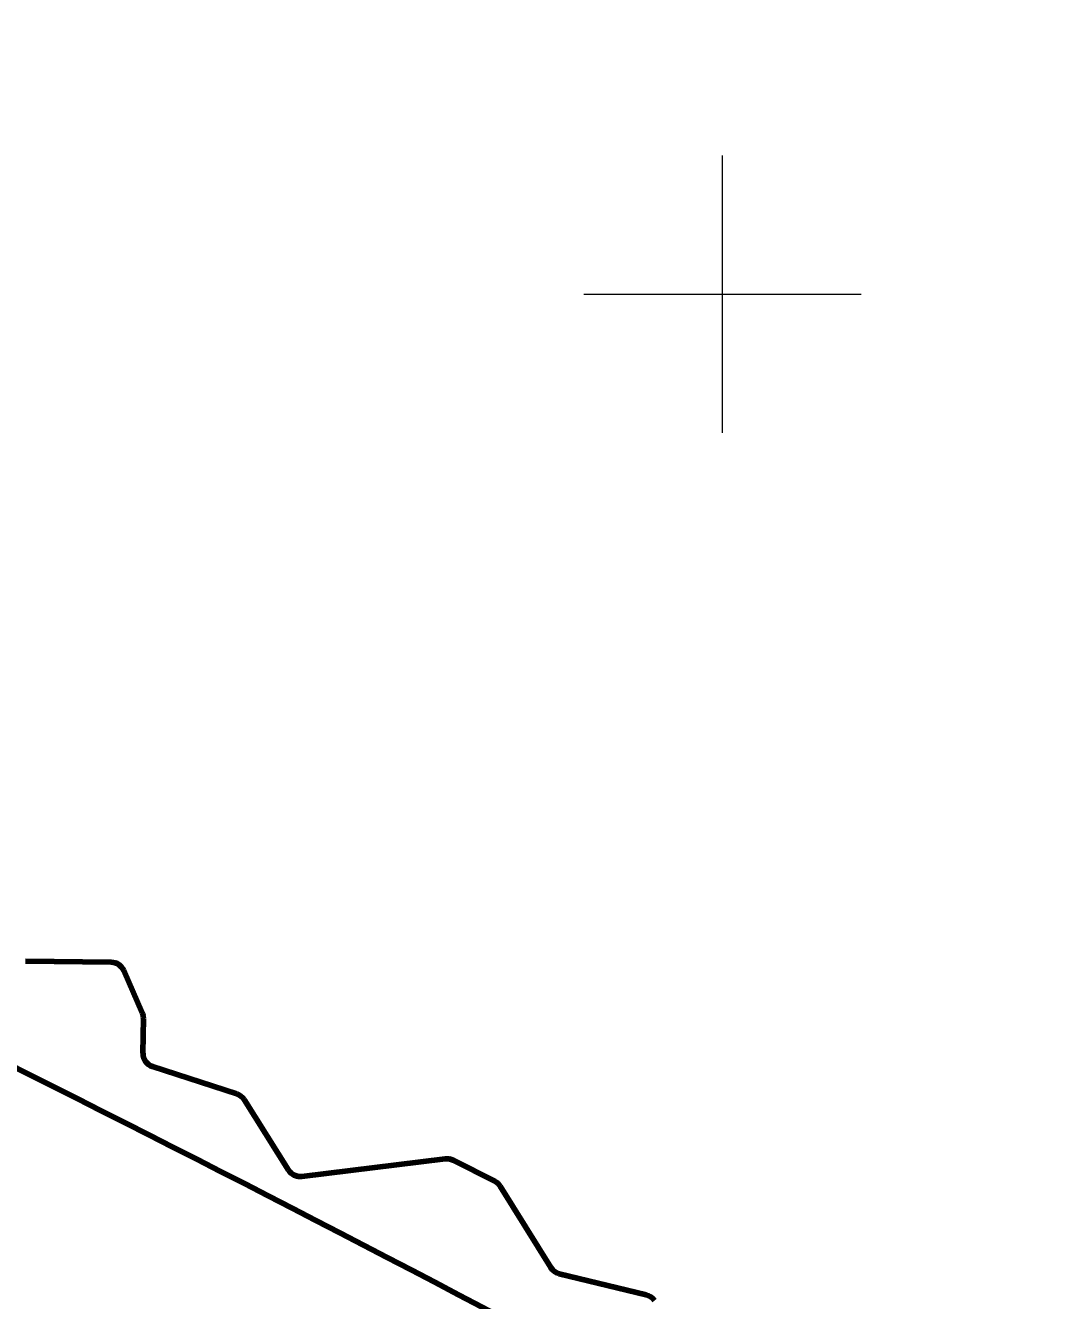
# Model space of a CAD drawing. Extents: x -1643653 to 4543381, y 1624270 to 13878484.
# Drawn here: x 644975 to 652294, y 8967746 to 8976936 of the extents above; entities that cross this region are included whole.
import ezdxf

# ---------------------------------------------------------------- set-up
doc = ezdxf.new("R2010")
doc.units = 0
doc.header["$LTSCALE"] = 200
for name, color, linetype, lineweight in [('2', 7, 'Continuous', 13), ('26', 7, 'Continuous', 106), ('28', 7, 'Continuous', 53), ('60', 7, 'Continuous', 13), ('61', 7, 'Continuous', 90), ('9', 7, 'Continuous', 90)]:
    doc.layers.add(name, color=color, linetype=linetype, lineweight=lineweight)

msp = doc.modelspace()

# ---------------------------------------------------------------- linework, layer by layer
at = {"layer": '2'}
for p, q in [((650000, 8974000), (650000, 8976000)), ((649000, 8975000), (651000, 8975000))]:
    msp.add_line(p, q, dxfattribs=at)
at = {"layer": '26'}
msp.add_spline([(593042.9, 8976356.4), (593459.4, 8976419.7), (594161.8, 8976760.1), (594545.8, 8977114.6), (594814.3, 8977291.5), (596052.8, 8977846), (596780.5, 8978160.9), (597647.4, 8978322.7), (598691.5, 8978280.2), (599825, 8978301), (600207.2, 8978324.8), (600219.9, 8978324.8), (601225.9, 8978295.2), (602040.5, 8978228.3), (602729, 8978352.6), (603275.7, 8978615.7), (603826.1, 8978691.5), (605382.2, 8979104.7), (606925.6, 8979530.7), (607614.7, 8979782.2), (608494.2, 8979905.8), (609628.7, 8980104.6), (610966.5, 8980200.8), (612239.3, 8980081.1), (613131.4, 8980179.2), (614149.6, 8980073.3), (614581.8, 8979931.6), (616361, 8979275.7), (617566.6, 8978533.2), (618237.8, 8977881.9), (618833.2, 8977319.9), (619759.6, 8976743.8), (620623, 8976295.2), (621512.5, 8975960.9), (621945, 8975870.1), (622544.2, 8975982.1), (622735.8, 8976070.3), (623374, 8976322), (623974.5, 8976675.6), (624627.1, 8977219.8), (625050.7, 8977803), (625410.5, 8978361.1), (625972.2, 8978587.6), (626239.9, 8978637.4), (628239.2, 8978616.5), (629272.1, 8978853.8), (630051.8, 8979346.6), (630703.5, 8979738.1), (631164.1, 8980105), (631534.8, 8980357.8), (632185.7, 8980596.8), (632989, 8980758.8), (633690, 8980870.4), (634328.2, 8981109.3), (634980.1, 8981526.3), (636460.7, 8982117.9), (637495.4, 8982660.5), (638159.4, 8982975.7), (638593.8, 8983228.2), (639449.6, 8983669.8), (641371.6, 8983483.9), (642032.9, 8983315.8), (642528.8, 8983186.6), (643277.3, 8982687.6), (644168, 8982544), (644675.9, 8982274.9), (645321.7, 8981636.4), (645853, 8981011.1), (646805.1, 8980473.1), (647606.1, 8980240.8), (648482.7, 8979868.5), (649626.6, 8979469.5), (650871.6, 8978943), (651404, 8978495.7), (652521.8, 8977995.2), (653308.2, 8977445.1), (653712.6, 8976883.9), (654308.9, 8976487.2), (655070.4, 8976039), (655983.7, 8975399.4)], degree=3, dxfattribs=at)
at = {"layer": '28'}
msp.add_spline([(655983.7, 8975399.4), (655070.4, 8976039), (654308.9, 8976487.2), (653712.6, 8976883.9), (653308.2, 8977445.1), (652521.8, 8977995.2), (651404, 8978495.7), (650871.6, 8978943), (649626.6, 8979469.5), (648482.7, 8979868.5), (647606.1, 8980240.8), (646805.1, 8980473.1), (645853, 8981011.1), (645321.7, 8981636.4), (644675.9, 8982274.9), (644540.6, 8982372.7)], degree=3, dxfattribs=at)
at = {"layer": '60', "lineweight": 25}
msp.add_spline([(814781, 9009175.5), (814787.2, 9009173.4), (814796.9, 9009173.4), (814799.4, 9009172.4), (814805.1, 9009174.5), (814805.6, 9009176.5), (814811.7, 9009179.5), (814811.7, 9009179.5), (814801.5, 9009181), (814790.7, 9009181.5), (814784.1, 9009183.1), (814777.4, 9009185.1), (814778.4, 9009175.5)], degree=3, dxfattribs=at)
at = {"layer": '61'}
for p, q in [((644975.5, 8970191.6), (645593.5, 8970184.1)), ((644975.5, 8970191.6), (645593.5, 8970184.1)), ((645683.9, 8970124), (645816.8, 8969819.3)), ((645683.9, 8970124), (645816.8, 8969819.3)), ((645825.2, 8969778.3), (645822.6, 8969528.1)), ((645825.2, 8969778.3), (645822.6, 8969528.1)), ((645891.8, 8969431.9), (646498.3, 8969235.6)), ((645891.8, 8969431.9), (646498.3, 8969235.6)), ((646552.1, 8969193.7), (646871.8, 8968685.5)), ((646552.1, 8969193.7), (646871.8, 8968685.5)), ((646968.8, 8968639.5), (648001.1, 8968767.5)), ((646968.8, 8968639.5), (648001.1, 8968767.5)), ((648058.5, 8968757.5), (648358.2, 8968606)), ((648058.5, 8968757.5), (648358.2, 8968606)), ((648398.1, 8968569.5), (648762.5, 8967983.1)), ((648398.1, 8968569.5), (648762.5, 8967983.1)), ((648823.8, 8967938.7), (649450.7, 8967786.6)), ((648823.8, 8967938.7), (649450.7, 8967786.6))]:
    msp.add_line(p, q, dxfattribs=at)
for centre, start, end in [((645592.3, 8970084.1), 23.56485, 89.30094), ((645592.3, 8970084.1), 23.56485, 89.30094), ((645725.2, 8969779.4), 359.4207, 23.56485), ((645725.2, 8969779.4), 359.4207, 23.56485), ((645922.6, 8969527.1), 179.42071, 252.06358), ((645922.6, 8969527.1), 179.42071, 252.06358), ((646467.5, 8969140.5), 32.17399, 72.06358), ((646467.5, 8969140.5), 32.17399, 72.06358), ((648013.4, 8968668.2), 63.19648, 97.0633), ((648013.4, 8968668.2), 63.19648, 97.0633), ((646956.5, 8968738.8), 212.17399, 277.0633), ((646956.5, 8968738.8), 212.17399, 277.0633), ((648313.1, 8968516.8), 31.85366, 63.19648), ((648313.1, 8968516.8), 31.85366, 63.19648), ((648847.4, 8968035.9), 211.85366, 256.35779), ((648847.4, 8968035.9), 211.85366, 256.35779), ((649427.1, 8967689.4), 34.37521, 76.35779), ((649427.1, 8967689.4), 34.37521, 76.35779)]:
    msp.add_arc(centre, 100, start, end, dxfattribs=at)
at = {"layer": '9'}
msp.add_spline([(637260.6, 8972975.8), (641524.5, 8971056.2), (652526.1, 8965412.7), (653164.3, 8965062.8), (670790.5, 8953770.1), (686194, 8943929.9), (696283.3, 8937647.1)], degree=3, dxfattribs=at)

doc.saveas('drawing.dxf')
